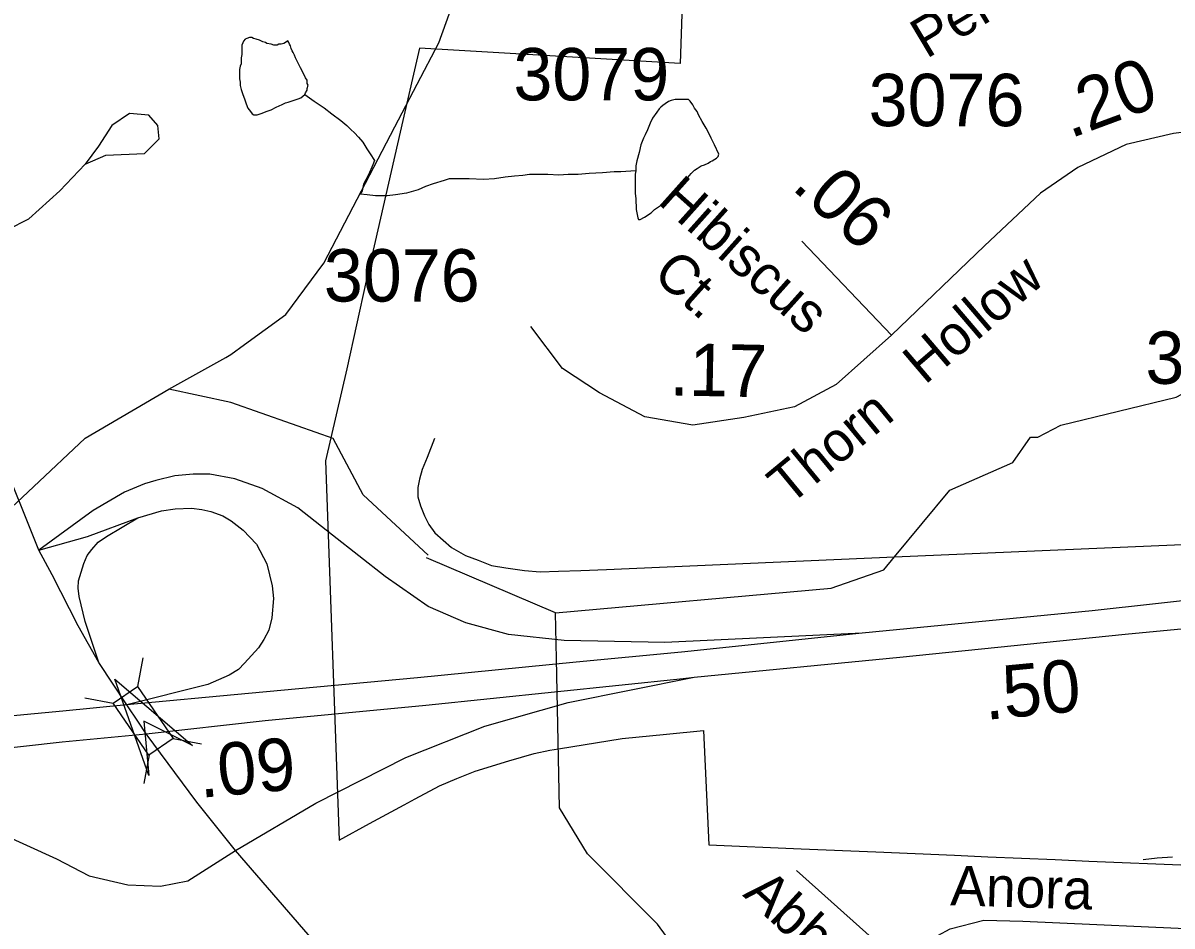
# Model space of a CAD drawing. Extents: x 2001466 to 2224147, y 644118 to 847247.
# Drawn here: x 2036673 to 2039415, y 726812 to 728967 of the extents above; entities that cross this region are included whole.
import ezdxf

# ---------------------------------------------------------------- set-up
doc = ezdxf.new("R2010")
doc.units = 0
for name, color, linetype in [('Exist Boundary Political City Limit New', 7, 'Continuous'), ('Exist Hydrographic Creek Single Shore', 7, 'Continuous'), ('Exist Hydrographic Misc Water Feature', 7, 'Continuous'), ('Exist Road Non-System Type 51', 7, 'Continuous'), ('Exist Road Non-System Type 51 Label', 7, 'Continuous'), ('Exist Road Primary NC Attributed', 7, 'Continuous'), ('Exist Road Primary NC Structure Standard Bridge CELL', 7, 'Continuous'), ('Exist Road Primary NC UnDivided 4 Lane Attributed', 7, 'Continuous'), ('Exist Road Primary US Divided Attributed', 7, 'Continuous'), ('Exist Road Primary US Mileage Hundredths English Label', 7, 'Continuous'), ('Exist Road Primary US Ramp 1 Lane  Attributed', 7, 'Continuous'), ('Exist Road Secondary Mileage Hundredths English Label', 7, 'Continuous'), ('Exist Road Secondary Structure Standard Bridge Attributed CELL', 7, 'Continuous'), ('Exist Road Secondary Type 51 Attributed', 7, 'Continuous'), ('Exist Road Secondary Type 51 Label', 7, 'Continuous'), ('Exist Road Secondary Type 51 Number Label', 7, 'Continuous'), ('Map Preparation Boundary City Limit Buffer Line', 7, 'Continuous')]:
    doc.layers.add(name, color=color, linetype=linetype)

msp = doc.modelspace()

# ---------------------------------------------------------------- linework, layer by layer
at = {"layer": 'Exist Boundary Political City Limit New'}
msp.add_lwpolyline([(2038253.9, 729248.3), (2038241.6, 728870.9), (2037619.5, 728907.4), (2037580, 728734.8), (2037492.2, 728351.6), (2037446.2, 728141.8), (2037394.8, 727921.9), (2037427.6, 727016.7), (2037500, 727056.7), (2037582.6, 727100.9), (2037609, 727115.4), (2037667.4, 727146.3), (2037708.2, 727164.3), (2037752.2, 727181.3), (2037832.6, 727206.4), (2037893.2, 727223.3), (2037930.1, 727231.8), (2037951.1, 727235.1), (2038102.9, 727259.2), (2038208.6, 727269.8), (2038297.4, 727278.2), (2038309.5, 727005.6), (2038530.4, 726996.2), (2038708.1, 726988.6), (2038896, 726980.6), (2038976.1, 726977.2), (2039056.1, 726973.8), (2039136.4, 726970.4), (2039216.5, 726966.9), (2039296.6, 726963.5), (2039376.4, 726960.1), (2039455.8, 726956.8)], dxfattribs=at)
at = {"layer": 'Exist Hydrographic Creek Single Shore'}
for p, q in [((2037560.7, 728719.4), (2037613.9, 728821.6)), ((2037169.1, 728175.8), (2037201.8, 728199.7)), ((2037021.2, 728093.6), (2037156.9, 728169.1)), ((2037156.9, 728169.1), (2037169.1, 728175.8)), ((2036821.3, 727976.3), (2037021.2, 728093.6)), ((2037169.1, 728061.1), (2037021.2, 728093.6)), ((2037386.5, 727985.2), (2037169.1, 728061.1)), ((2036698.2, 727860.4), (2036821.3, 727976.3)), ((2037413.7, 727975.8), (2037386.5, 727985.2)), ((2037944.2, 727559.6), (2037636.2, 727690.6))]:
    msp.add_line(p, q, dxfattribs=at)
for points in [[(2037613.9, 728821.6), (2037665.3, 728920.3), (2037707.3, 729037.6), (2037706.9, 729045.1)], [(2037201.8, 728199.7), (2037300.3, 728271.6), (2037391.3, 728394.4), (2037560.7, 728719.4)], [(2039095.3, 727979), (2039150.3, 728007.5), (2039425.3, 728074), (2039633.2, 728184.6), (2039691.2, 728265.5)], [(2037640.1, 727697.4), (2037485.3, 727841.2), (2037413.7, 727975.8)], [(2038753, 727692.7), (2038885.2, 727852.1), (2039035.2, 727917.9), (2039077.3, 727978.9)], [(2036366.7, 727429.5), (2036465.3, 727455.2), (2036548.2, 727538.9), (2036606.2, 727773.9), (2036698.2, 727860.4)], [(2037944.2, 727559.6), (2038602.2, 727618.3), (2038727.3, 727661.7), (2038753, 727692.7)]]:
    msp.add_lwpolyline(points, dxfattribs=at)
at = {"layer": 'Exist Hydrographic Misc Water Feature'}
for p, q in [((2039077.3, 727978.9), (2039095.3, 727979)), ((2037946.3, 727449.8), (2037944.2, 727559.6))]:
    msp.add_line(p, q, dxfattribs=at)
for points in [[(2037345.6, 728796.6), (2037347.7, 728800.6), (2037351.6, 728806.6), (2037351.6, 728810.6), (2037353.6, 728818.6), (2037351.6, 728822.6), (2037351.6, 728830.6), (2037347.7, 728836.6), (2037341.7, 728848.5), (2037335.6, 728860.5), (2037331.5, 728868.5), (2037327.6, 728876.5), (2037323.5, 728884.5), (2037321.4, 728890.5), (2037317.5, 728896.5), (2037315.5, 728900.5), (2037313.4, 728906.4), (2037311.6, 728912.4), (2037309.5, 728916.4), (2037307.5, 728920.4), (2037305.4, 728924.4), (2037299.5, 728920.4), (2037295.6, 728918.4), (2037289.4, 728916.4), (2037283.5, 728916.4), (2037279.6, 728914.4), (2037271.6, 728914.4), (2037265.4, 728916.4), (2037255.4, 728918.4), (2037251.5, 728920.4), (2037245.6, 728922.3), (2037237.6, 728926.3), (2037229.6, 728928.3), (2037223.4, 728930.3), (2037219.5, 728932.3), (2037213.6, 728932.3), (2037207.4, 728930.3), (2037203.5, 728928.3), (2037199.4, 728924.3), (2037197.6, 728920.3), (2037195.5, 728914.3), (2037195.5, 728906.3), (2037195.5, 728896.2), (2037195.5, 728892.2), (2037193.5, 728884.2), (2037193.5, 728876.2), (2037193.7, 728870.2), (2037191.6, 728864.2), (2037189.6, 728856.2), (2037189.6, 728852.2), (2037189.6, 728844.3), (2037189.6, 728838.3), (2037189.6, 728834.3), (2037191.6, 728826.3), (2037191.6, 728818.3), (2037193.7, 728808.3), (2037197.8, 728796.3), (2037201.7, 728786.3), (2037205.8, 728774.3), (2037209.7, 728764.3), (2037215.8, 728756.3), (2037219.7, 728750.3), (2037223.8, 728748.3), (2037231.8, 728748.3), (2037243.7, 728752.4), (2037253.8, 728756.4), (2037265.7, 728760.4), (2037277.7, 728766.4), (2037291.7, 728772.4), (2037299.7, 728776.4), (2037305.8, 728778.5), (2037317.7, 728782.5), (2037329.8, 728786.5), (2037335.8, 728788.5), (2037345.6, 728796.6)], [(2037345.6, 728796.6), (2037367.8, 728780.6), (2037391.8, 728764.6), (2037409.8, 728750.7), (2037431.7, 728734.7), (2037445.7, 728722.8), (2037455.9, 728712.8), (2037463.9, 728704.8), (2037473.8, 728694.8), (2037483.8, 728682.8), (2037493.9, 728666.8), (2037501.9, 728654.9), (2037511.9, 728638.9)], [(2038135.9, 728614.1), (2038133.8, 728606.1), (2038134, 728592.1), (2038134, 728578.1), (2038134, 728560.1), (2038135.9, 728548.1), (2038136.1, 728522.1), (2038140.2, 728502.1), (2038142, 728498.1), (2038146.1, 728498.1), (2038156.2, 728504.1), (2038172.2, 728514.2), (2038180.2, 728522.2), (2038192.1, 728530.2), (2038201.9, 728536.2), (2038212, 728544.3), (2038222, 728552.3), (2038230, 728558.3), (2038238, 728570.2), (2038244, 728580.2), (2038252, 728588.3), (2038259.9, 728598.3), (2038267.9, 728608.3), (2038275.9, 728616.3), (2038281.9, 728620.3), (2038291.9, 728626.4), (2038299.9, 728628.4), (2038307.9, 728632.4), (2038313.9, 728636.4), (2038317.8, 728638.5), (2038323.9, 728642.5), (2038327.8, 728644.5), (2038331.9, 728648.5), (2038333.8, 728654.5), (2038323.7, 728676.5), (2038315.7, 728692.4), (2038309.8, 728704.4), (2038303.8, 728716.4), (2038293.6, 728732.4), (2038285.6, 728748.3), (2038281.7, 728756.3), (2038275.5, 728764.3), (2038271.6, 728772.3), (2038265.7, 728780.3), (2038261.6, 728784.3), (2038255.6, 728784.3), (2038247.6, 728784.3), (2038239.6, 728784.3), (2038229.6, 728784.3), (2038219.6, 728782.2), (2038213.6, 728780.2), (2038205.6, 728774.2), (2038199.7, 728770.2), (2038195.6, 728766.2), (2038191.7, 728762.1), (2038185.7, 728754.1), (2038175.7, 728740.1), (2038169.7, 728728.1), (2038163.8, 728712.1), (2038157.8, 728700.2), (2038153.7, 728692.1), (2038147.8, 728676.1), (2038143.9, 728658.1), (2038137.9, 728638.1), (2038135.9, 728626.1), (2038135.9, 728614.1)], [(2037511.9, 728638.9), (2037508, 728628.9), (2037498, 728604.9), (2037486.1, 728582.8), (2037482.2, 728566.8), (2037478.1, 728558.8)], [(2038135.9, 728614.1), (2038099.8, 728612), (2038083.8, 728612), (2038055.9, 728610), (2038023.9, 728607.9), (2037998.1, 728605.8), (2037973.9, 728605.8), (2037952, 728603.8), (2037925.9, 728605.7), (2037908.1, 728605.6), (2037893.9, 728605.6), (2037882, 728605.6), (2037866, 728603.6), (2037845.9, 728601.5), (2037824, 728599.5), (2037798, 728595.5), (2037771.9, 728593.4), (2037738.1, 728595.3), (2037702, 728595.3), (2037689.9, 728595.3), (2037678, 728591.2), (2037652, 728583.1), (2037633.9, 728577.1), (2037616.1, 728569.1), (2037588.2, 728561.1), (2037562.2, 728557), (2037542.1, 728554.9), (2037528.1, 728554.9), (2037514.2, 728554.9), (2037494.1, 728556.9), (2037478.1, 728558.8)], [(2039324, 725043.1), (2039232.1, 725144.7), (2039165.3, 725293.7), (2039123.2, 725612.8), (2039030.1, 725887), (2038988.1, 726101.2), (2038571.2, 726483.7), (2038321.3, 726633.2), (2038187.2, 726816.4), (2038020.2, 726983.8), (2037953.2, 727093.5), (2037946.3, 727449.8)]]:
    msp.add_lwpolyline(points, dxfattribs=at)
at = {"layer": 'Exist Road Non-System Type 51'}
msp.add_line((2038753, 727692.7), (2040049.5, 727748.6), dxfattribs=at)
for points in [[(2036533.7, 728464.1), (2036637.1, 728474.7), (2036686.7, 728499.5), (2036761.1, 728566.8), (2036821.3, 728630.6), (2036870.9, 728651.9), (2036963, 728655.4), (2036998.4, 728690.9), (2036994.8, 728722.8), (2036973.6, 728747.6), (2036927.5, 728751.1), (2036885, 728722.8), (2036853.2, 728673.2), (2036821.3, 728630.6)], [(2037655.2, 727975.5), (2037637.3, 727930.4), (2037625.5, 727901.7), (2037619.4, 727878.4), (2037615.4, 727858.5), (2037615.3, 727836.5), (2037621.5, 727814.6), (2037631.4, 727790.6), (2037641.4, 727770.6), (2037655.6, 727750.5), (2037675.6, 727732.5), (2037695.7, 727715.1), (2037729.5, 727696.6), (2037759.7, 727684.7), (2037791.6, 727672.7), (2037825.7, 727666.8), (2037869.6, 727660.7), (2037907.5, 727656.9), (2037951.5, 727658.8), (2038004.2, 727660.2), (2038065.6, 727663.1), (2038753, 727692.7)], [(2039346.1, 726970.8), (2039380.2, 726974.7), (2039416.2, 726976.8)], [(2038518.7, 726944.2), (2038767.4, 726722.7)], [(2038767.4, 726722.7), (2038826.7, 726773), (2038886, 726804.9), (2038965.9, 726825.5), (2039059.4, 726823.2), (2039518, 726802.7), (2039572.7, 726779.8), (2039629.8, 726745.6)]]:
    msp.add_lwpolyline(points, dxfattribs=at)
at = {"layer": 'Exist Road Primary NC Attributed'}
for points in [[(2036854.4, 727440.5), (2036804.8, 727528.4), (2036742.4, 727650.1), (2036710.7, 727709.2)], [(2036920.8, 727340.1), (2036854.4, 727440.5)], [(2036967.4, 727270.3), (2036948.7, 727298.5), (2036920.8, 727340.1)], [(2037180.5, 726992.3), (2037087.9, 727107.7), (2036967.4, 727270.3)]]:
    msp.add_lwpolyline(points, dxfattribs=at)
at = {"layer": 'Exist Road Primary NC Structure Standard Bridge CELL'}
for p, q in [((2036959.2, 727451.7), (2036946.5, 727383.9)), ((2036820.4, 727356.8), (2036888.2, 727344.1)), ((2037031.5, 727259), (2037099.3, 727246.3)), ((2036974.6, 727220.1), (2036961.9, 727152.3))]:
    msp.add_line(p, q, dxfattribs=at)
msp.add_lwpolyline([(2036946.5, 727383.9), (2037031.8, 727259.2), (2036973.5, 727219.4), (2036888.2, 727344.1)], close=True, dxfattribs=at)
at = {"layer": 'Exist Road Primary NC UnDivided 4 Lane Attributed'}
for points in [[(2036710.7, 727709.2), (2036612.6, 727953.4), (2036543.6, 728205.5), (2036495, 728419.3), (2036485.6, 728515.9), (2036463.6, 728721.5), (2036458.5, 728851.4), (2036460, 728978.7), (2036467.7, 729116.8), (2036484.6, 729284.6), (2036504.7, 729425.7), (2036523.1, 729543.3), (2036582.2, 729894.4), (2036609.7, 730112.4), (2036675.1, 730481.9), (2036720.2, 730762.1), (2036771.2, 731105.4), (2036787.2, 731322), (2036815.3, 731508.3), (2036852, 731746.2), (2036876.6, 731928.3)], [(2038474.9, 725506.7), (2038422.1, 725567.9), (2038280.1, 725724.4), (2038025.6, 726014.1), (2037180.5, 726992.3)]]:
    msp.add_lwpolyline(points, dxfattribs=at)
at = {"layer": 'Exist Road Primary US Divided Attributed'}
for points in [[(2040055.6, 727655.9), (2039720, 727614.4), (2039527.1, 727597.5), (2039224.4, 727563.8), (2038675.7, 727511.2)], [(2038274.9, 727406.1), (2038765.8, 727453.6), (2039303.3, 727508.3), (2039728.7, 727549), (2039917.7, 727567.1), (2040057.3, 727583.6)], [(2038675.7, 727511.2), (2038244.6, 727465.8), (2037993.6, 727441.7), (2037614.5, 727404.4), (2037211.4, 727366.7), (2036920.8, 727340.1)], [(2036967.4, 727270.3), (2037250.8, 727302.2), (2037634.3, 727338.7), (2038248.3, 727402.8), (2038274.9, 727406.1)], [(2036920.8, 727340.1), (2036768.2, 727324.9), (2036590.2, 727307.7), (2036236.8, 727271.1), (2035721, 727216.7), (2035300.2, 727175.6), (2034994.2, 727139.3)], [(2035661.4, 727142.6), (2035835.2, 727160.9), (2036127.2, 727190), (2036302.9, 727207.9), (2036588.2, 727231.5), (2036766.9, 727251.6), (2036967.4, 727270.3)]]:
    msp.add_lwpolyline(points, dxfattribs=at)
at = {"layer": 'Exist Road Primary US Ramp 1 Lane  Attributed'}
for points in [[(2038675.7, 727511.2), (2038205.2, 727488.4), (2037964.9, 727493.3), (2037831.4, 727507.4), (2037729.7, 727535.8), (2037640.3, 727574.5), (2037537.1, 727646), (2037412.1, 727745.1), (2037329.4, 727810.1), (2037243.9, 727856.5), (2037178.9, 727878.9), (2037118.9, 727890.2), (2037078.9, 727890.2), (2037035.1, 727886.4), (2036990.2, 727875.2), (2036963.4, 727867.4), (2036915.2, 727847.7), (2036840.2, 727804), (2036710.7, 727709.2)], [(2036947.3, 727785.8), (2037003.3, 727802.7), (2037036.4, 727807.7), (2037075.1, 727809), (2037100.2, 727806.2), (2037121.8, 727801.3), (2037150.2, 727790.7), (2037169.6, 727778.7), (2037198.9, 727756.5), (2037230, 727723.1), (2037255.1, 727676.6), (2037267.6, 727624.1), (2037270.6, 727593.3), (2037267, 727547.4), (2037259.8, 727517.6), (2037248.1, 727496), (2037235.4, 727476.2), (2037202.1, 727439.3), (2037187.7, 727423.9), (2037165.1, 727410.4), (2037114.6, 727387.9), (2036920.8, 727340.1)], [(2036710.7, 727709.2), (2036827.3, 727741.3), (2036947.3, 727785.8)], [(2036854.4, 727440.5), (2036821.5, 727539), (2036807.2, 727598.3), (2036805.1, 727617.9), (2036805.8, 727635.4), (2036818.4, 727676.8), (2036826.1, 727696.4), (2036837.3, 727710.4), (2036852.8, 727728), (2036872.4, 727741.3), (2036947.3, 727785.8)], [(2037180.5, 726992.3), (2037372.3, 727105.1), (2037586.6, 727213.9), (2037775, 727288.6), (2037973.9, 727345.5), (2038274.9, 727406.1)], [(2035661.4, 727142.6), (2035801, 727137.6), (2035959.7, 727141.6), (2036048.3, 727142.9), (2036218.5, 727140.2), (2036362.6, 727122.9), (2036514.3, 727083.9), (2036618.3, 727033.5), (2036753, 726971.8), (2036830.9, 726931.2), (2036923.4, 726910.1), (2037001.3, 726906.9), (2037066.3, 726919.8), (2037180.5, 726992.3)]]:
    msp.add_lwpolyline(points, dxfattribs=at)
at = {"layer": 'Exist Road Secondary Structure Standard Bridge Attributed CELL'}
msp.add_lwpolyline([(2036973.4, 727171.4), (2036892.3, 727401.3), (2037077.5, 727242.7), (2036961.2, 727300.7)], close=True, dxfattribs=at)
at = {"layer": 'Exist Road Secondary Type 51 Attributed'}
for points in [[(2039623.1, 728711.3), (2039518.5, 728716.1), (2039418.7, 728703.2), (2039306, 728677.5), (2039190.2, 728622.7), (2039101.7, 728560.7), (2038968.1, 728435.1), (2038746, 728222.5)], [(2038746, 728222.5), (2038532, 728446.4)], [(2038746, 728222.5), (2038614.1, 728104.2), (2038514.3, 728051), (2038393.6, 728025.3), (2038271.3, 728007.5), (2038157.1, 728026.9), (2038049.2, 728084.8), (2037960.7, 728142.8), (2037885.1, 728242.7)]]:
    msp.add_lwpolyline(points, dxfattribs=at)
at = {"layer": 'Map Preparation Boundary City Limit Buffer Line'}
msp.add_lwpolyline([(2038253.9, 729248.3), (2038241.6, 728870.9), (2037619.5, 728907.4), (2037580, 728734.8), (2037492.2, 728351.6), (2037446.2, 728141.8), (2037394.8, 727921.9), (2037427.6, 727016.7), (2037500, 727056.7), (2037582.6, 727100.9), (2037609, 727115.4), (2037667.4, 727146.3), (2037708.2, 727164.3), (2037752.2, 727181.3), (2037832.6, 727206.4), (2037893.2, 727223.3), (2037930.1, 727231.8), (2037951.1, 727235.1), (2038102.9, 727259.2), (2038208.6, 727269.8), (2038297.4, 727278.2), (2038309.5, 727005.6), (2038530.4, 726996.2), (2038708.1, 726988.6), (2038896, 726980.6), (2038976.1, 726977.2), (2039056.1, 726973.8), (2039136.4, 726970.4), (2039216.5, 726966.9), (2039296.6, 726963.5), (2039376.4, 726960.1), (2039455.8, 726956.8)], dxfattribs=at)

# ---------------------------------------------------------------- texts
at = {"layer": 'Exist Road Non-System Type 51 Label'}
for s, rotation, p in [('Anora', 358.2459, (2038885.5, 726861.5)), ('Abby', 317.5672, (2038388.8, 726884.9))]:
    msp.add_text(s, height=95, rotation=rotation, dxfattribs=at).set_placement(p)
at = {"layer": 'Exist Road Primary US Mileage Hundredths English Label'}
for s, rotation, p in [('.50', 5.4756, (2038970.5, 727303.6)), ('.09', 5.223, (2037096.5, 727117.6))]:
    msp.add_text(s, height=125, rotation=rotation, dxfattribs=at).set_placement(p)
at = {"layer": 'Exist Road Secondary Mileage Hundredths English Label'}
for s, rotation, p in [('.20', 20.3425, (2039172.2, 728691.1)), ('.06', 318.2019, (2038504.6, 728572.9)), ('.17', 358.8266, (2038215.3, 728078.5))]:
    msp.add_text(s, height=125, rotation=rotation, dxfattribs=at).set_placement(p)
at = {"layer": 'Exist Road Secondary Type 51 Label'}
for s, rotation, p in [('Persimmon', 30.7794, (2038829.1, 728880.8)), ('Hibiscus', 318.2019, (2038184.7, 728538.8)), ('Ct.', 318.2019, (2038172.7, 728362.6)), ('Hollow', 40.4698, (2038825.4, 728102)), ('Thorn', 39.4797, (2038501.4, 727813.2))]:
    msp.add_text(s, height=95, rotation=rotation, dxfattribs=at).set_placement(p)
at = {"layer": 'Exist Road Secondary Type 51 Number Label'}
for s, p in [('3079', (2037843.5, 728782.6)), ('3076', (2038691.2, 728721)), ('3076', (2037391.1, 728302.4)), ('3074', (2039351.8, 728106))]:
    msp.add_text(s, height=125, dxfattribs=at).set_placement(p)

doc.saveas('drawing.dxf')
